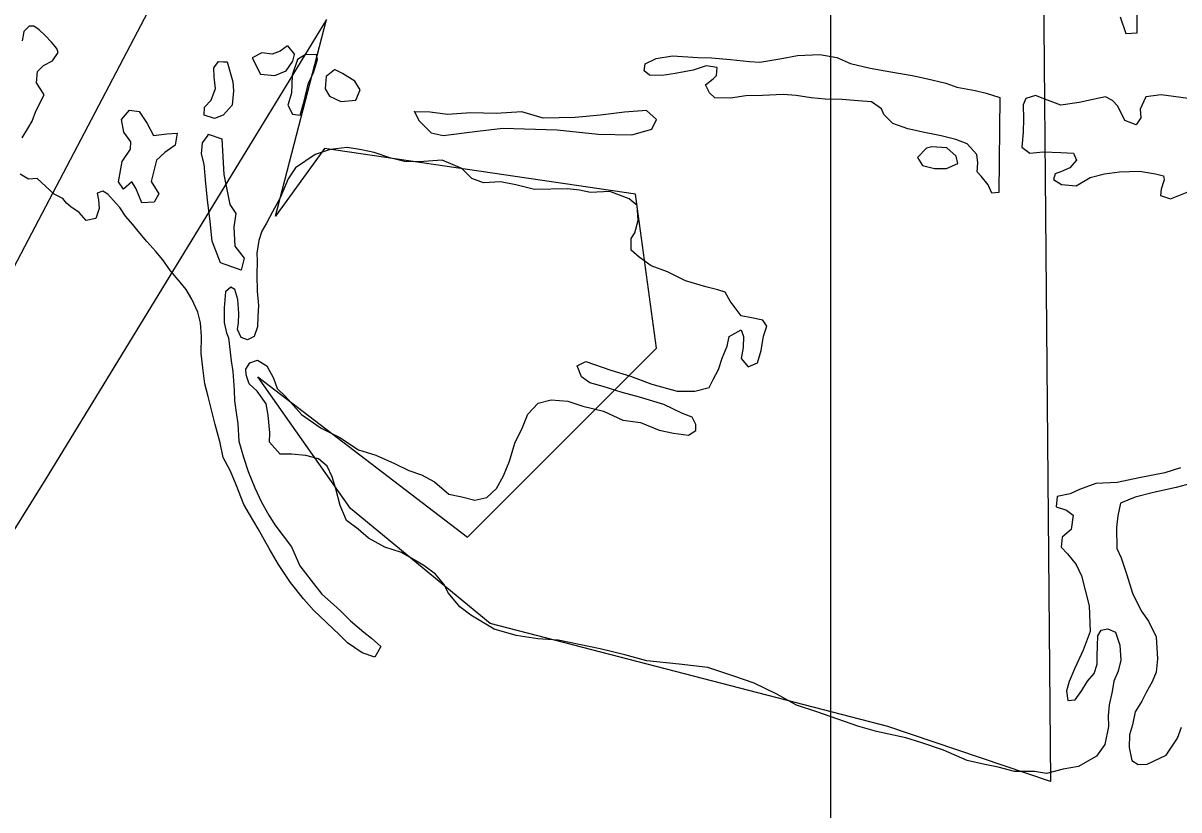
# Model space of a CAD drawing. Extents: x 1127717 to 1741049, y 2026793 to 2244711.
# Drawn here: x 1240409 to 1241414, y 2131921 to 2132606 of the extents above; entities that cross this region are included whole.
import ezdxf

# ---------------------------------------------------------------- set-up
doc = ezdxf.new("R2010")
doc.units = 0
for name, color, linetype in [('19', 7, 'Continuous'), ('30', 7, 'Continuous'), ('6', 7, 'Continuous'), ('9', 7, 'Continuous')]:
    doc.layers.add(name, color=color, linetype=linetype)

msp = doc.modelspace()

# ---------------------------------------------------------------- linework, layer by layer
at = {"layer": '19'}
msp.add_lwpolyline([(1238438.2, 2131343.1), (1238473.7, 2131342), (1238891.9, 2131339.9), (1238935.3, 2131341.5), (1238977.5, 2131351), (1239054.4, 2131371.8), (1239214, 2131415.7), (1239492.2, 2131491.8), (1239685.5, 2131543.5), (1239798.5, 2131578.7), (1239864.7, 2131606.8), (1239908.4, 2131635.9), (1239946.1, 2131665.3), (1239988.6, 2131702.9), (1240033.3, 2131754), (1240100.9, 2131849.7), (1240198.4, 2132007.8), (1240701.5, 2132966.5), (1240876.8, 2133295.1), (1241043.2, 2133617)], dxfattribs=at)
at = {"layer": '30'}
msp.add_line((1241111.2, 2151684.2), (1241111.2, 2119636.1), dxfattribs=at)
at = {"layer": '6'}
msp.add_lwpolyline([(1241468, 2133061.7), (1241384.2, 2133077.8), (1241292.5, 2133096.6), (1241302.6, 2131945.8), (1241161.2, 2131993.7), (1240815.1, 2132083.2), (1240693.6, 2132183.5), (1240612.9, 2132298), (1240795.5, 2132158.6), (1240959.8, 2132323), (1240941.5, 2132457), (1240671, 2132496.8), (1240628.3, 2132437.8), (1240672.6, 2132609.1), (1240605.7, 2132499.4), (1240428.1, 2132208.5), (1240399.2, 2132162.2)], dxfattribs=at)
at = {"layer": '9'}
for points in [[(1241363.3, 2132611.2), (1241368.1, 2132596.8), (1241378.1, 2132597.5), (1241378.1, 2132617)], [(1240408.1, 2132505.9), (1240412.9, 2132514), (1240416.7, 2132520.6), (1240420, 2132529.2), (1240427.2, 2132543.4), (1240423.5, 2132548.8), (1240420.4, 2132553.8), (1240421.2, 2132563.8), (1240426.5, 2132568.9), (1240434.4, 2132573.1), (1240439.2, 2132580.3), (1240438.2, 2132583.7), (1240433.5, 2132589.1), (1240427.9, 2132595), (1240422.8, 2132599.9), (1240418.2, 2132603.3), (1240414.2, 2132603.2), (1240409.4, 2132598.6), (1240408.1, 2132590.5)], [(1240638.7, 2132586), (1240632.4, 2132581.3), (1240625.4, 2132578.7), (1240616.4, 2132579.9), (1240608, 2132575.7), (1240615.4, 2132561.4), (1240627.9, 2132560.2), (1240637.7, 2132564.4), (1240643.5, 2132572.6), (1240644.9, 2132578.6)], [(1240638.7, 2132586), (1240644.9, 2132578.6)], [(1240654.9, 2132578.9), (1240647.5, 2132574.2), (1240642.8, 2132560.5), (1240642.2, 2132545), (1240639, 2132534.4), (1240643.1, 2132526.5), (1240649.7, 2132525.7), (1240653.4, 2132537.8), (1240657, 2132553.9), (1240661.3, 2132562.5), (1240665, 2132574.1), (1240663.9, 2132578.6)], [(1240654.9, 2132578.9), (1240663.9, 2132578.6)], [(1241258.6, 2132541.1), (1241257.6, 2132458.5), (1241251.6, 2132457.8), (1241248.5, 2132465.2), (1241242.3, 2132472.6), (1241238.7, 2132476.5), (1241239.5, 2132484.1), (1241238.4, 2132491.5), (1241230.2, 2132500.9), (1241220.1, 2132504.6), (1241207.5, 2132507.8), (1241193, 2132510.5), (1241178.4, 2132513.7), (1241165.4, 2132518.4), (1241157.7, 2132526.2), (1241155.6, 2132531.1), (1241146.9, 2132537.4), (1241135.4, 2132538.2), (1241121.4, 2132539.3), (1241106.5, 2132539.5), (1241094.5, 2132540.7), (1241081.4, 2132542.9), (1241069.9, 2132543.6), (1241052, 2132542.7), (1241037.5, 2132542.4), (1241024.1, 2132540.5), (1241010.6, 2132540.7), (1241006, 2132545.1), (1241002.4, 2132552), (1241009.2, 2132557.2), (1241012.1, 2132560.3), (1241012.5, 2132567.3), (1241003, 2132568.6), (1240991.6, 2132564.8), (1240976.2, 2132561.9), (1240964.7, 2132560.2), (1240953.7, 2132560.4), (1240949.2, 2132564.3), (1240950, 2132570.3), (1240959.4, 2132575.1), (1240973.8, 2132577.4), (1240995.8, 2132575.9), (1241007.8, 2132575.7), (1241024.3, 2132574.1), (1241040.8, 2132572.5), (1241049.8, 2132571.7), (1241067.2, 2132574.6), (1241082.6, 2132577.5), (1241102, 2132578.4), (1241116.6, 2132575.8), (1241128.7, 2132570.6), (1241145.7, 2132566.5), (1241163.8, 2132563.4), (1241182.3, 2132560.3), (1241194.4, 2132557.6), (1241211.4, 2132553.5), (1241221, 2132550.2), (1241237, 2132547.1), (1241246.6, 2132544.8)], [(1240586.2, 2132572.2), (1240591.1, 2132554.8), (1240591.8, 2132546.8), (1240590.6, 2132534.3), (1240582.8, 2132525.6), (1240575.4, 2132522.9), (1240566.3, 2132525.7), (1240566.6, 2132532.7), (1240572.5, 2132538.8), (1240576.2, 2132549), (1240575, 2132558.9), (1240574.8, 2132566.9), (1240578.7, 2132572.5), (1240583.2, 2132572.1)], [(1240583.2, 2132572.1), (1240586.2, 2132572.2)], [(1240672.3, 2132559.7), (1240671.6, 2132548.7), (1240675.2, 2132542.3), (1240685.3, 2132537.5), (1240698.2, 2132538.8), (1240702, 2132547.9), (1240697.4, 2132555.3), (1240686.7, 2132562.1), (1240679.6, 2132565.4)], [(1240672.3, 2132559.7), (1240679.6, 2132565.4)], [(1241246.6, 2132544.8), (1241258.6, 2132541.1)], [(1241426.8, 2132539.6), (1241398.8, 2132543.4), (1241385.4, 2132541.6), (1241380.6, 2132531), (1241381.3, 2132523.5), (1241377, 2132517.4), (1241367.4, 2132521.1), (1241361.1, 2132533.5), (1241356.5, 2132538.4), (1241350.4, 2132541.8), (1241341, 2132539.5), (1241327.6, 2132536.7), (1241311.7, 2132534.3), (1241297.6, 2132539.5), (1241289.5, 2132542.8), (1241281.1, 2132540.1), (1241278.8, 2132534.6), (1241279, 2132522.6), (1241278.8, 2132511), (1241277.6, 2132498), (1241284.7, 2132492.6), (1241296.2, 2132493.9), (1241311.7, 2132493.3), (1241322.7, 2132492.5), (1241325.3, 2132486.6), (1241319.5, 2132480), (1241312.1, 2132476.8), (1241306.6, 2132474.6), (1241305.3, 2132469.6), (1241312.3, 2132465.3), (1241324.9, 2132464.1), (1241337.2, 2132471.4), (1241349.6, 2132474.7), (1241362.5, 2132476.5), (1241379.9, 2132476.9), (1241394, 2132474.7), (1241401, 2132472.9), (1241401.6, 2132469.4), (1241398.8, 2132461.3), (1241398.4, 2132455.8), (1241407, 2132453), (1241422.8, 2132459.4)], [(1240522.3, 2132508.1), (1240533.8, 2132509.4), (1240542.7, 2132510.1), (1240541, 2132499.5), (1240532.2, 2132493.3), (1240524.8, 2132486.6), (1240520.3, 2132468), (1240527, 2132457.2), (1240522.7, 2132450), (1240512.2, 2132449.3), (1240506.9, 2132462.2), (1240503.3, 2132467.6), (1240496, 2132461.4), (1240491.8, 2132467.8), (1240494.9, 2132485.4), (1240502.1, 2132496.1), (1240502.5, 2132502.6), (1240496.3, 2132511), (1240494.5, 2132522), (1240501.3, 2132530.2), (1240509.8, 2132528.9), (1240516.6, 2132518.5)], [(1240748.9, 2132529.5), (1240753.1, 2132521.1), (1240763.8, 2132510.3), (1240774.3, 2132508.1), (1240804.2, 2132511.8), (1240826.1, 2132514.3), (1240873.5, 2132512.9), (1240909.1, 2132509.3), (1240938.5, 2132508.5), (1240955.9, 2132513.4), (1240959.7, 2132522), (1240951, 2132529.8), (1240932.1, 2132528.3), (1240911.2, 2132525.8), (1240889.2, 2132523.8), (1240861.3, 2132523.2), (1240842.7, 2132528.7), (1240820.3, 2132527.2), (1240798.3, 2132527.7), (1240777.9, 2132526.2), (1240762.9, 2132528.3), (1240748.9, 2132528.5)], [(1240516.6, 2132518.5), (1240522.3, 2132508.1)], [(1240581.8, 2132505), (1240583.5, 2132474), (1240588.6, 2132448.1), (1240593.8, 2132440.2), (1240592.1, 2132428.2), (1240593, 2132411.7), (1240601.2, 2132401.3), (1240598.5, 2132390.8), (1240580.4, 2132397.3), (1240573.4, 2132416.2), (1240571.5, 2132433.2), (1240569.1, 2132452.1), (1240567.7, 2132466.1), (1240566.3, 2132483.1), (1240564.1, 2132492.1), (1240564.9, 2132501.6), (1240569.7, 2132508.2), (1240569.7, 2132509.2)], [(1240569.7, 2132509.2), (1240581.8, 2132505)], [(1240882.3, 2132461.6), (1240853.8, 2132460.9), (1240837.3, 2132465), (1240824.2, 2132467.7), (1240809.3, 2132466.9), (1240799.2, 2132470.6), (1240790.5, 2132479.4), (1240773.4, 2132486.5), (1240753.4, 2132485.1), (1240740.5, 2132485.3), (1240727.9, 2132488.5), (1240714.3, 2132493.1), (1240703.3, 2132495.4), (1240690.8, 2132497.6), (1240675.8, 2132495.7), (1240663, 2132491.4), (1240645.8, 2132480), (1240639.5, 2132470.3), (1240637.1, 2132464.8), (1240632.4, 2132453.7), (1240625.7, 2132441.5), (1240620.5, 2132431.8), (1240616.6, 2132424.7), (1240613.8, 2132416.7), (1240612.1, 2132405.6), (1240612.3, 2132399.1), (1240612.1, 2132386.6), (1240612.4, 2132372.6), (1240613.7, 2132360.1), (1240612.9, 2132350.5), (1240612.6, 2132341.5), (1240609.9, 2132333), (1240603.9, 2132330.3), (1240598.4, 2132332.2), (1240595.2, 2132339.1), (1240596.1, 2132345.1), (1240596.4, 2132353.2), (1240595.6, 2132365.2), (1240592.9, 2132374.1), (1240589.4, 2132376), (1240585, 2132371.9), (1240583.8, 2132357.9), (1240583.6, 2132345.3), (1240585.8, 2132336.4), (1240587.4, 2132331.9), (1240589.9, 2132312), (1240591.1, 2132302.5), (1240592.5, 2132286.5), (1240592.7, 2132277), (1240594, 2132267), (1240595.7, 2132257), (1240596.6, 2132242), (1240600.4, 2132228.1), (1240604.7, 2132215.7), (1240610.5, 2132201.3), (1240616.3, 2132188.9), (1240622.6, 2132177.5), (1240627.8, 2132169.2), (1240642.2, 2132150), (1240644.3, 2132145.5), (1240649.6, 2132133.6), (1240659.4, 2132120.8), (1240668.6, 2132109), (1240678.8, 2132099.8), (1240684.9, 2132094.4), (1240693.6, 2132085.6), (1240705.3, 2132075.9), (1240712, 2132070.5), (1240720.1, 2132063.2), (1240714.8, 2132054.1), (1240703.8, 2132057.8), (1240691.1, 2132066.5), (1240683.9, 2132073.4), (1240672.7, 2132084.1), (1240661.5, 2132094.8), (1240652.8, 2132104.7), (1240641.4, 2132118.9), (1240631.1, 2132134.7), (1240622.8, 2132148.5), (1240613.4, 2132165.8), (1240605.6, 2132178.6), (1240600.9, 2132187), (1240594, 2132203.9), (1240589.2, 2132215.8), (1240582.9, 2132227.7), (1240580.1, 2132240.6), (1240575.8, 2132256.5), (1240569.7, 2132280.9), (1240566.9, 2132291.9), (1240565.1, 2132305.9), (1240563.8, 2132318.3), (1240563.9, 2132333.4), (1240563.2, 2132344.9), (1240560.9, 2132354.3), (1240555.7, 2132365.7), (1240550.5, 2132374.1), (1240545.3, 2132380.5), (1240537.1, 2132390.3), (1240530.4, 2132399.7), (1240524.2, 2132407), (1240516.5, 2132415.9)], [(1241187, 2132488.8), (1241191.2, 2132481.9), (1241201.7, 2132479.2), (1241212.2, 2132479.4), (1241222.1, 2132483.7), (1241220.4, 2132490.1), (1241212.3, 2132497.4), (1241199.3, 2132498.1), (1241194.8, 2132497)], [(1241187, 2132488.8), (1241194.8, 2132497)], [(1240435.7, 2132457), (1240420.9, 2132470.7), (1240413.4, 2132470), (1240406.3, 2132474.3)], [(1240516.5, 2132415.9), (1240508.8, 2132424.7), (1240504.2, 2132430.6), (1240498, 2132437.9), (1240492.9, 2132445.3), (1240489.8, 2132448.8), (1240482.6, 2132457.1), (1240478.1, 2132459.5), (1240473.1, 2132457.9), (1240474.3, 2132451.9), (1240474.9, 2132444.4), (1240472.1, 2132435.8), (1240463.7, 2132434.1), (1240457.6, 2132441), (1240450.4, 2132445.8), (1240446.4, 2132449.2), (1240443.3, 2132453.2), (1240435.7, 2132457)], [(1240715.6, 2132229.8), (1240731.8, 2132222.7), (1240744.4, 2132216.5), (1240755.5, 2132212.7), (1240766.6, 2132206.5), (1240779.3, 2132195.8), (1240790.4, 2132193.5), (1240801.9, 2132190.8), (1240812.3, 2132193.1), (1240820.6, 2132200.8), (1240826.8, 2132211.9), (1240832, 2132224.6), (1240836.7, 2132240.2), (1240843.3, 2132253.9), (1240848, 2132265.5), (1240856.8, 2132275.2), (1240868.2, 2132278), (1240882.7, 2132276.8), (1240895.8, 2132272.6), (1240913.8, 2132268.1), (1240930.5, 2132260.4), (1240946, 2132258.3), (1240962.1, 2132251.7), (1240974.7, 2132249), (1240987.7, 2132247.3), (1240994.1, 2132251.4), (1240994, 2132256.4), (1240990.8, 2132262.9), (1240982.3, 2132266.2), (1240966.1, 2132273.8), (1240945, 2132280.3), (1240929.9, 2132284.5), (1240913.3, 2132289.6), (1240901.8, 2132292.8), (1240894.7, 2132298.1), (1240890.9, 2132307.6), (1240898.3, 2132311.3), (1240920, 2132303.8), (1240937.1, 2132298.7), (1240955.7, 2132291.6), (1240977.8, 2132285.6), (1240993.3, 2132285.5), (1241005.7, 2132288.8), (1241009, 2132295.8), (1241013.8, 2132304.5), (1241017, 2132314.1), (1241021.3, 2132324.7), (1241023.1, 2132333.2), (1241033.4, 2132339), (1241035.5, 2132333), (1241035.3, 2132323.5), (1241033.5, 2132314), (1241039.7, 2132306.6), (1241047.6, 2132310.3), (1241050.8, 2132320.9), (1241053, 2132333.4), (1241055.8, 2132342), (1241052.2, 2132347.4), (1241042.6, 2132349.2), (1241033.6, 2132351), (1241023.8, 2132363.8), (1241019.6, 2132371.7), (1241013.1, 2132373.6), (1241002.6, 2132376.3), (1240985, 2132381.4), (1240969.3, 2132389.5), (1240955.2, 2132394.7), (1240944.6, 2132402), (1240937.9, 2132408.3), (1240937.7, 2132418.3), (1240941.1, 2132423.4), (1240943.8, 2132434), (1240943, 2132447), (1240935.9, 2132452.8), (1240919.2, 2132459.4), (1240902.3, 2132458.5), (1240892.8, 2132460.3), (1240882.3, 2132461.6)], [(1241322.2, 2132177.6), (1241320.5, 2132165), (1241312.7, 2132158.4), (1241311.9, 2132149.8), (1241317.5, 2132143.9), (1241324.8, 2132134.6), (1241329.5, 2132124.7), (1241332.8, 2132112.3), (1241336.1, 2132098.8), (1241337.1, 2132076.3), (1241331, 2132060.2), (1241323.9, 2132044.5), (1241318.7, 2132032.8), (1241316.4, 2132024.8), (1241317.6, 2132016.3), (1241324.1, 2132016.9), (1241329.9, 2132025.1), (1241334.7, 2132033.2), (1241340.5, 2132039.8), (1241343.3, 2132047.9), (1241343.1, 2132054.9), (1241343.4, 2132063.9), (1241343.7, 2132072.5), (1241346.6, 2132077.5), (1241352.5, 2132078.7), (1241359.1, 2132075.8), (1241362.9, 2132064.4), (1241363.7, 2132051.4), (1241361.4, 2132041.8), (1241357.6, 2132033.2), (1241356.3, 2132024.2), (1241353.6, 2132012.6), (1241352.9, 2132003.1), (1241353.1, 2131993.6), (1241350, 2131978), (1241342.7, 2131967.8), (1241327, 2131958.9), (1241313.6, 2131956.6), (1241299.2, 2131952.8), (1241288.6, 2131954.5), (1241271.2, 2131954.6), (1241257.1, 2131958.3), (1241245.6, 2131960.5), (1241230, 2131964.1), (1241209.4, 2131973.2), (1241189.7, 2131979.7), (1241176.7, 2131983.9), (1241151.1, 2131989.3), (1241135, 2131993.9), (1241099.3, 2132006.6), (1241081.7, 2132012.2), (1241064.5, 2132021.8), (1241044.8, 2132031.3), (1241027.2, 2132037.4), (1241004.5, 2132044.9), (1240979.5, 2132047.8), (1240951.5, 2132050.7), (1240932.4, 2132056.2), (1240910.8, 2132061.2), (1240874.2, 2132068.8), (1240856.7, 2132069.9), (1240837.7, 2132073), (1240818.6, 2132078.5), (1240798.3, 2132090.6), (1240788.7, 2132097.9), (1240778.9, 2132109.6), (1240774.7, 2132117.6), (1240767.5, 2132126.4), (1240757.4, 2132133.7), (1240738.1, 2132145.2), (1240723.5, 2132149.9), (1240709.4, 2132157.6), (1240700.2, 2132165.4), (1240690, 2132173.1), (1240684.7, 2132186), (1240680.9, 2132200.5), (1240677.7, 2132210.9), (1240673.4, 2132220.3), (1240665.8, 2132226.6), (1240654.8, 2132229.4), (1240642.2, 2132230.6), (1240632.3, 2132230.8), (1240623, 2132241.1), (1240623.3, 2132249.2), (1240622, 2132264.6), (1240620.2, 2132274.6), (1240612.5, 2132285.4), (1240605.4, 2132291.8), (1240602.7, 2132299.7), (1240602.5, 2132304.7), (1240605.9, 2132310.3), (1240612.8, 2132312.5), (1240620.9, 2132307.7), (1240626.7, 2132296.8), (1240629.9, 2132287.9), (1240637, 2132281), (1240650.9, 2132265.3), (1240668.2, 2132253.2), (1240684.3, 2132245.1), (1240700.5, 2132234.5), (1240715.6, 2132229.8)], [(1241415.6, 2132218.9), (1241402.2, 2132214.5), (1241379.8, 2132210), (1241360.5, 2132206), (1241342, 2132205.1), (1241327.7, 2132199.8), (1241319.8, 2132196.1), (1241308.4, 2132193.8), (1241307.6, 2132184.8), (1241316.6, 2132182), (1241322.2, 2132177.6)], [(1241424.9, 2132205.1), (1241412, 2132201.8), (1241392.1, 2132197.3), (1241376.3, 2132193.4), (1241363.4, 2132188.1), (1241361.2, 2132177), (1241359.9, 2132167), (1241360.4, 2132148.5)], [(1241360.4, 2132148.5), (1241364, 2132140.5)], [(1241364, 2132140.5), (1241368.9, 2132125.6), (1241373.8, 2132109.7), (1241381.6, 2132094.4), (1241387.8, 2132085.5), (1241394.6, 2132071.7), (1241395.6, 2132052.7), (1241394.4, 2132041.1), (1241391.1, 2132032.5), (1241385.8, 2132023.4), (1241382, 2132015.8), (1241376.2, 2132006.6), (1241374, 2131995.1), (1241371.2, 2131986.5), (1241371, 2131975.5), (1241373.3, 2131964), (1241378.8, 2131960.6), (1241386.8, 2131960.8), (1241403.1, 2131968.7), (1241413.2, 2131983.5), (1241416.5, 2131993.1)]]:
    msp.add_lwpolyline(points, dxfattribs=at)

doc.saveas('drawing.dxf')
